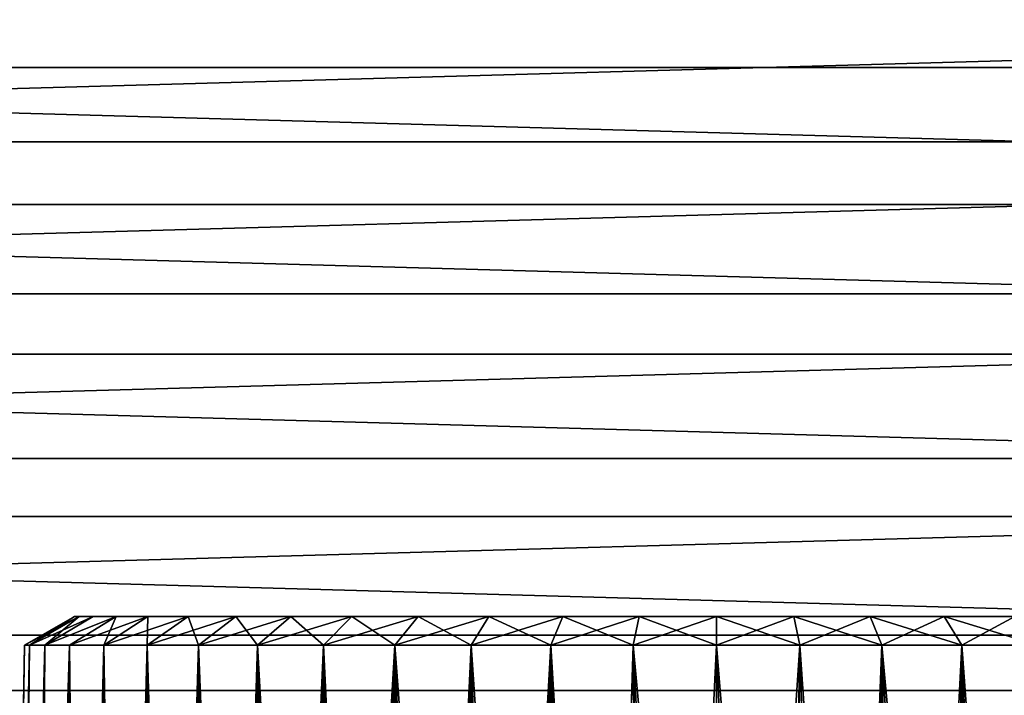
# Model space of a CAD drawing. Header units: millimetres. Extents: x -100 to 100, y -64 to 136.
# Tile 523 of 530: x -14 to 6, y 108 to 122. Entities that reach past the tile are written whole.
import ezdxf

# ---------------------------------------------------------------- set-up
doc = ezdxf.new("R2010")
doc.units = ezdxf.units.MM
doc.header["$LTSCALE"] = 159.143519
for name, color, linetype in [('19', 7, 'CONTINUOUS'), ('244', 7, 'CONTINUOUS'), ('254', 7, 'CONTINUOUS'), ('265', 7, 'CONTINUOUS'), ('266', 7, 'CONTINUOUS'), ('397', 7, 'CONTINUOUS'), ('407', 7, 'CONTINUOUS')]:
    doc.layers.add(name, color=color, linetype=linetype)

msp = doc.modelspace()

# ---------------------------------------------------------------- linework, layer by layer
at = {"layer": '19', "color": 7, "linetype": 'CONTINUOUS', "true_color": 0x8c979c}
for points in [[(-14.507, 79.035, -1.291), (-14.559, 79.035, 0.41), (-14.034, 109.417, 0), (-14.507, 79.035, -1.291)], [(-14.559, 79.035, 0.41), (-14.412, 79.035, 2.105), (-13.932, 109.417, 1.692), (-14.559, 79.035, 0.41)], [(-14.034, 109.417, 0), (-14.559, 79.035, 0.41), (-13.932, 109.417, 1.692), (-14.034, 109.417, 0)], [(-14.257, 79.035, -2.975), (-14.507, 79.035, -1.291), (-13.932, 109.417, -1.692), (-14.257, 79.035, -2.975)], [(-13.932, 109.417, -1.692), (-14.507, 79.035, -1.291), (-14.034, 109.417, 0), (-13.932, 109.417, -1.692)], [(-14.412, 79.035, 2.105), (-14.068, 79.035, 3.772), (-13.626, 109.417, 3.358), (-14.412, 79.035, 2.105)], [(-13.932, 109.417, 1.692), (-14.412, 79.035, 2.105), (-13.626, 109.417, 3.358), (-13.932, 109.417, 1.692)], [(-13.813, 79.035, -4.618), (-14.257, 79.035, -2.975), (-13.626, 109.417, -3.358), (-13.813, 79.035, -4.618)], [(-13.626, 109.417, -3.358), (-14.257, 79.035, -2.975), (-13.932, 109.417, -1.692), (-13.626, 109.417, -3.358)], [(-14.068, 79.035, 3.772), (-13.531, 79.035, 5.387), (-13.122, 109.417, 4.977), (-14.068, 79.035, 3.772)], [(-13.626, 109.417, 3.358), (-14.068, 79.035, 3.772), (-13.122, 109.417, 4.977), (-13.626, 109.417, 3.358)], [(-13.18, 79.035, -6.198), (-13.813, 79.035, -4.618), (-13.122, 109.417, -4.977), (-13.18, 79.035, -6.198)], [(-13.122, 109.417, -4.977), (-13.813, 79.035, -4.618), (-13.626, 109.417, -3.358), (-13.122, 109.417, -4.977)], [(-13.531, 79.035, 5.387), (-13.445, 79.871, 5.561), (-13.122, 109.417, 4.977), (-13.531, 79.035, 5.387)], [(-13.445, 79.871, 5.561), (-13.357, 80.661, 5.735), (-13.122, 109.417, 4.977), (-13.445, 79.871, 5.561)], [(-13.357, 80.661, 5.735), (-13.256, 81.406, 5.932), (-13.122, 109.417, 4.977), (-13.357, 80.661, 5.735)], [(-13.256, 81.406, 5.932), (-13.141, 82.12, 6.154), (-13.122, 109.417, 4.977), (-13.256, 81.406, 5.932)], [(-12.367, 79.035, -7.693), (-13.18, 79.035, -6.198), (-12.427, 109.417, -6.522), (-12.367, 79.035, -7.693)], [(-12.427, 109.417, -6.522), (-13.18, 79.035, -6.198), (-13.122, 109.417, -4.977), (-12.427, 109.417, -6.522)], [(-13.141, 82.12, 6.154), (-13.007, 82.815, 6.405), (-13.122, 109.417, 4.977), (-13.141, 82.12, 6.154)], [(-13.007, 82.815, 6.405), (-12.853, 83.489, 6.683), (-13.122, 109.417, 4.977), (-13.007, 82.815, 6.405)], [(-13.122, 109.417, 4.977), (-12.853, 83.489, 6.683), (-12.427, 109.417, 6.522), (-13.122, 109.417, 4.977)], [(-12.853, 83.489, 6.683), (-12.682, 84.125, 6.98), (-12.427, 109.417, 6.522), (-12.853, 83.489, 6.683)], [(-12.682, 84.125, 6.98), (-12.494, 84.711, 7.29), (-12.427, 109.417, 6.522), (-12.682, 84.125, 6.98)], [(-12.494, 84.711, 7.29), (-12.289, 85.256, 7.612), (-12.427, 109.417, 6.522), (-12.494, 84.711, 7.29)], [(-11.55, 109.417, -7.972), (-12.367, 79.035, -7.693), (-12.427, 109.417, -6.522), (-11.55, 109.417, -7.972)], [(-12.089, 85.714, 7.911), (-12.062, 85.771, 7.95), (-12.427, 109.417, 6.522), (-12.089, 85.714, 7.911)], [(-12.427, 109.417, 6.522), (-12.062, 85.771, 7.95), (-11.55, 109.417, 7.972), (-12.427, 109.417, 6.522)], [(-12.289, 85.256, 7.612), (-12.089, 85.714, 7.911), (-12.427, 109.417, 6.522), (-12.289, 85.256, 7.612)], [(-11.385, 79.035, -9.083), (-12.367, 79.035, -7.693), (-11.55, 109.417, -7.972), (-11.385, 79.035, -9.083)], [(-12.062, 85.771, 7.95), (-11.81, 86.262, 8.306), (-11.55, 109.417, 7.972), (-12.062, 85.771, 7.95)], [(-11.81, 86.262, 8.306), (-11.531, 86.729, 8.676), (-11.55, 109.417, 7.972), (-11.81, 86.262, 8.306)], [(-10.504, 109.417, -9.307), (-11.385, 79.035, -9.083), (-11.55, 109.417, -7.972), (-10.504, 109.417, -9.307)], [(-11.223, 87.169, 9.058), (-10.887, 87.583, 9.448), (-11.55, 109.417, 7.972), (-11.223, 87.169, 9.058)], [(-11.55, 109.417, 7.972), (-10.887, 87.583, 9.448), (-10.504, 109.417, 9.307), (-11.55, 109.417, 7.972)], [(-11.531, 86.729, 8.676), (-11.223, 87.169, 9.058), (-11.55, 109.417, 7.972), (-11.531, 86.729, 8.676)], [(-10.248, 79.035, -10.349), (-11.385, 79.035, -9.083), (-10.504, 109.417, -9.307), (-10.248, 79.035, -10.349)], [(-10.887, 87.583, 9.448), (-10.521, 87.971, 9.845), (-10.504, 109.417, 9.307), (-10.887, 87.583, 9.448)], [(-10.521, 87.971, 9.845), (-10.293, 88.185, 10.077), (-10.504, 109.417, 9.307), (-10.521, 87.971, 9.845)], [(-9.307, 109.417, -10.504), (-10.248, 79.035, -10.349), (-10.504, 109.417, -9.307), (-9.307, 109.417, -10.504)], [(-10.122, 88.335, 10.245), (-9.691, 88.675, 10.646), (-10.504, 109.417, 9.307), (-10.122, 88.335, 10.245)], [(-10.504, 109.417, 9.307), (-9.691, 88.675, 10.646), (-9.307, 109.417, 10.504), (-10.504, 109.417, 9.307)], [(-10.293, 88.185, 10.077), (-10.122, 88.335, 10.245), (-10.504, 109.417, 9.307), (-10.293, 88.185, 10.077)], [(-9.268, 80.215, -11.209), (-10.248, 79.035, -10.349), (-9.307, 109.417, -10.504), (-9.268, 80.215, -11.209)], [(-9.691, 88.675, 10.646), (-9.226, 88.99, 11.044), (-9.307, 109.417, 10.504), (-9.691, 88.675, 10.646)], [(-8.728, 89.28, 11.435), (-8.198, 89.546, 11.816), (-9.307, 109.417, 10.504), (-8.728, 89.28, 11.435)], [(-9.307, 109.417, 10.504), (-8.198, 89.546, 11.816), (-7.972, 109.417, 11.55), (-9.307, 109.417, 10.504)], [(-9.226, 88.99, 11.044), (-8.728, 89.28, 11.435), (-9.307, 109.417, 10.504), (-9.226, 88.99, 11.044)], [(-7.972, 109.417, -11.55), (-9.268, 80.215, -11.209), (-9.307, 109.417, -10.504), (-7.972, 109.417, -11.55)], [(-9.148, 80.346, -11.303), (-9.268, 80.215, -11.209), (-7.972, 109.417, -11.55), (-9.148, 80.346, -11.303)], [(-8.178, 81.312, -12.004), (-9.148, 80.346, -11.303), (-7.972, 109.417, -11.55), (-8.178, 81.312, -12.004)], [(-8.198, 89.546, 11.816), (-7.682, 89.77, 12.153), (-7.972, 109.417, 11.55), (-8.198, 89.546, 11.816)], [(-8.051, 81.426, -12.087), (-8.178, 81.312, -12.004), (-6.522, 109.417, -12.427), (-8.051, 81.426, -12.087)], [(-6.522, 109.417, -12.427), (-8.178, 81.312, -12.004), (-7.972, 109.417, -11.55), (-6.522, 109.417, -12.427)], [(-6.973, 82.3, -12.722), (-8.051, 81.426, -12.087), (-6.522, 109.417, -12.427), (-6.973, 82.3, -12.722)], [(-7.636, 89.788, 12.181), (-7.045, 90.006, 12.528), (-7.972, 109.417, 11.55), (-7.636, 89.788, 12.181)], [(-7.972, 109.417, 11.55), (-7.045, 90.006, 12.528), (-6.522, 109.417, 12.427), (-7.972, 109.417, 11.55)], [(-7.682, 89.77, 12.153), (-7.636, 89.788, 12.181), (-7.972, 109.417, 11.55), (-7.682, 89.77, 12.153)], [(-7.045, 90.006, 12.528), (-6.426, 90.199, 12.853), (-6.522, 109.417, 12.427), (-7.045, 90.006, 12.528)], [(-6.226, 82.783, -13.094), (-6.973, 82.3, -12.722), (-6.522, 109.417, -12.427), (-6.226, 82.783, -13.094)], [(-5.781, 90.37, 13.152), (-5.112, 90.519, 13.424), (-6.522, 109.417, 12.427), (-5.781, 90.37, 13.152)], [(-6.522, 109.417, 12.427), (-5.112, 90.519, 13.424), (-4.977, 109.417, 13.122), (-6.522, 109.417, 12.427)], [(-6.426, 90.199, 12.853), (-5.781, 90.37, 13.152), (-6.522, 109.417, 12.427), (-6.426, 90.199, 12.853)], [(-4.977, 109.417, -13.122), (-6.226, 82.783, -13.094), (-6.522, 109.417, -12.427), (-4.977, 109.417, -13.122)], [(-5.95, 82.932, -13.219), (-6.226, 82.783, -13.094), (-4.977, 109.417, -13.122), (-5.95, 82.932, -13.219)], [(-5.393, 83.194, -13.451), (-5.95, 82.932, -13.219), (-4.977, 109.417, -13.122), (-5.393, 83.194, -13.451)], [(-4.841, 83.41, -13.656), (-5.393, 83.194, -13.451), (-4.977, 109.417, -13.122), (-4.841, 83.41, -13.656)], [(-5.112, 90.519, 13.424), (-4.422, 90.646, 13.664), (-4.977, 109.417, 13.122), (-5.112, 90.519, 13.424)], [(-4.422, 90.646, 13.664), (-3.714, 90.752, 13.871), (-4.977, 109.417, 13.122), (-4.422, 90.646, 13.664)], [(-4.977, 109.417, 13.122), (-3.714, 90.752, 13.871), (-3.358, 109.417, 13.626), (-4.977, 109.417, 13.122)], [(-3.358, 109.417, -13.626), (-4.841, 83.41, -13.656), (-4.977, 109.417, -13.122), (-3.358, 109.417, -13.626)], [(-4.474, 83.532, -13.778), (-4.841, 83.41, -13.656), (-3.358, 109.417, -13.626), (-4.474, 83.532, -13.778)], [(-3.67, 83.75, -14.009), (-4.474, 83.532, -13.778), (-3.358, 109.417, -13.626), (-3.67, 83.75, -14.009)], [(-3.714, 90.752, 13.871), (-2.991, 90.838, 14.044), (-3.358, 109.417, 13.626), (-3.714, 90.752, 13.871)], [(-3.469, 83.795, -14.06), (-3.67, 83.75, -14.009), (-3.358, 109.417, -13.626), (-3.469, 83.795, -14.06)], [(-2.461, 83.971, -14.268), (-3.469, 83.795, -14.06), (-3.358, 109.417, -13.626), (-2.461, 83.971, -14.268)], [(-2.991, 90.838, 14.044), (-2.255, 90.904, 14.179), (-3.358, 109.417, 13.626), (-2.991, 90.838, 14.044)], [(-3.358, 109.417, 13.626), (-2.255, 90.904, 14.179), (-1.692, 109.417, 13.932), (-3.358, 109.417, 13.626)], [(-1.692, 109.417, -13.932), (-2.461, 83.971, -14.268), (-3.358, 109.417, -13.626), (-1.692, 109.417, -13.932)], [(-2.384, 83.981, -14.28), (-2.461, 83.971, -14.268), (-1.692, 109.417, -13.932), (-2.384, 83.981, -14.28)], [(-1.231, 84.091, -14.424), (-2.384, 83.981, -14.28), (-1.692, 109.417, -13.932), (-1.231, 84.091, -14.424)], [(-2.255, 90.904, 14.179), (-1.509, 90.951, 14.277), (-1.692, 109.417, 13.932), (-2.255, 90.904, 14.179)], [(0, 90.988, 14.356), (0, 109.417, 14.034), (-1.692, 109.417, 13.932), (0, 90.988, 14.356)], [(-0.756, 90.979, 14.336), (0, 90.988, 14.356), (-1.692, 109.417, 13.932), (-0.756, 90.979, 14.336)], [(-1.509, 90.951, 14.277), (-0.756, 90.979, 14.336), (-1.692, 109.417, 13.932), (-1.509, 90.951, 14.277)], [(0, 109.417, -14.034), (-1.231, 84.091, -14.424), (-1.692, 109.417, -13.932), (0, 109.417, -14.034)], [(0, 84.13, -14.476), (-1.231, 84.091, -14.424), (0, 109.417, -14.034), (0, 84.13, -14.476)]]:
    msp.add_3dface(points, dxfattribs=at)
at = {"layer": '244', "color": 7, "linetype": 'CONTINUOUS', "true_color": 0x8c979c}
for points in [[(0, 109.417, 14.034), (0, 90.988, 14.356), (0.751, 90.979, 14.336), (0, 109.417, 14.034)], [(0, 109.417, 14.034), (0.751, 90.979, 14.336), (1.499, 90.951, 14.278), (0, 109.417, 14.034)], [(0, 109.417, 14.034), (1.499, 90.951, 14.278), (1.692, 109.417, 13.932), (0, 109.417, 14.034)], [(0, 84.13, -14.476), (0, 109.417, -14.034), (1.692, 109.417, -13.932), (0, 84.13, -14.476)], [(1.232, 84.089, -14.424), (0, 84.13, -14.476), (1.692, 109.417, -13.932), (1.232, 84.089, -14.424)], [(2.375, 83.978, -14.282), (1.232, 84.089, -14.424), (1.692, 109.417, -13.932), (2.375, 83.978, -14.282)], [(1.499, 90.951, 14.278), (2.24, 90.905, 14.181), (1.692, 109.417, 13.932), (1.499, 90.951, 14.278)], [(2.24, 90.905, 14.181), (2.972, 90.84, 14.048), (1.692, 109.417, 13.932), (2.24, 90.905, 14.181)], [(1.692, 109.417, 13.932), (2.972, 90.84, 14.048), (3.358, 109.417, 13.626), (1.692, 109.417, 13.932)], [(3.358, 109.417, -13.626), (2.375, 83.978, -14.282), (1.692, 109.417, -13.932), (3.358, 109.417, -13.626)], [(2.457, 83.966, -14.268), (2.375, 83.978, -14.282), (3.358, 109.417, -13.626), (2.457, 83.966, -14.268)], [(3.456, 83.791, -14.063), (2.457, 83.966, -14.268), (3.358, 109.417, -13.626), (3.456, 83.791, -14.063)], [(2.972, 90.84, 14.048), (3.691, 90.755, 13.877), (3.358, 109.417, 13.626), (2.972, 90.84, 14.048)], [(3.691, 90.755, 13.877), (4.395, 90.651, 13.673), (3.358, 109.417, 13.626), (3.691, 90.755, 13.877)], [(4.395, 90.651, 13.673), (5.081, 90.525, 13.435), (3.358, 109.417, 13.626), (4.395, 90.651, 13.673)], [(3.358, 109.417, 13.626), (5.081, 90.525, 13.435), (4.977, 109.417, 13.122), (3.358, 109.417, 13.626)], [(3.661, 83.745, -14.012), (3.456, 83.791, -14.063), (3.358, 109.417, -13.626), (3.661, 83.745, -14.012)], [(4.977, 109.417, -13.122), (3.661, 83.745, -14.012), (3.358, 109.417, -13.626), (4.977, 109.417, -13.122)], [(4.457, 83.528, -13.783), (3.661, 83.745, -14.012), (4.977, 109.417, -13.122), (4.457, 83.528, -13.783)], [(4.828, 83.405, -13.66), (4.457, 83.528, -13.783), (4.977, 109.417, -13.122), (4.828, 83.405, -13.66)], [(5.374, 83.191, -13.459), (4.828, 83.405, -13.66), (4.977, 109.417, -13.122), (5.374, 83.191, -13.459)], [(5.081, 90.525, 13.435), (5.746, 90.379, 13.167), (4.977, 109.417, 13.122), (5.081, 90.525, 13.435)], [(5.746, 90.379, 13.167), (6.389, 90.21, 12.871), (4.977, 109.417, 13.122), (5.746, 90.379, 13.167)], [(4.977, 109.417, 13.122), (6.389, 90.21, 12.871), (6.522, 109.417, 12.427), (4.977, 109.417, 13.122)], [(6.522, 109.417, -12.427), (5.374, 83.191, -13.459), (4.977, 109.417, -13.122), (6.522, 109.417, -12.427)], [(5.934, 82.928, -13.226), (5.374, 83.191, -13.459), (6.522, 109.417, -12.427), (5.934, 82.928, -13.226)]]:
    msp.add_3dface(points, dxfattribs=at)
at = {"layer": '254', "linetype": 'CONTINUOUS'}
for points in [[(-13.024, 110, 0), (-12.929, 110, 1.57), (-12.929, 110, -1.57), (-13.024, 110, 0)], [(-12.929, 110, 1.57), (-12.646, 110, 3.116), (-12.929, 110, -1.57), (-12.929, 110, 1.57)], [(-12.929, 110, -1.57), (-12.646, 110, 3.116), (-12.646, 110, -3.116), (-12.929, 110, -1.57)], [(-12.646, 110, 3.116), (-12.178, 110, 4.619), (-12.646, 110, -3.116), (-12.646, 110, 3.116)], [(-12.646, 110, -3.116), (-12.178, 110, 4.619), (-12.178, 110, -4.619), (-12.646, 110, -3.116)], [(-12.178, 110, 4.619), (-11.532, 110, 6.052), (-12.178, 110, -4.619), (-12.178, 110, 4.619)], [(-12.178, 110, -4.619), (-11.532, 110, 6.052), (-11.532, 110, -6.052), (-12.178, 110, -4.619)], [(-11.532, 110, 6.052), (-10.719, 110, 7.398), (-11.532, 110, -6.052), (-11.532, 110, 6.052)], [(-11.532, 110, -6.052), (-10.719, 110, 7.398), (-10.719, 110, -7.398), (-11.532, 110, -6.052)], [(-10.719, 110, 7.398), (-9.748, 110, 8.637), (-10.719, 110, -7.398), (-10.719, 110, 7.398)], [(-10.719, 110, -7.398), (-9.748, 110, 8.637), (-9.748, 110, -8.637), (-10.719, 110, -7.398)], [(-9.748, 110, 8.637), (-8.637, 110, 9.748), (-9.748, 110, -8.637), (-9.748, 110, 8.637)], [(-9.748, 110, -8.637), (-8.637, 110, 9.748), (-8.637, 110, -9.748), (-9.748, 110, -8.637)], [(-8.637, 110, 9.748), (-7.398, 110, 10.719), (-8.637, 110, -9.748), (-8.637, 110, 9.748)], [(-8.637, 110, -9.748), (-7.398, 110, 10.719), (-7.398, 110, -10.719), (-8.637, 110, -9.748)], [(-7.398, 110, 10.719), (-6.052, 110, 11.532), (-7.398, 110, -10.719), (-7.398, 110, 10.719)], [(-7.398, 110, -10.719), (-6.052, 110, 11.532), (-6.052, 110, -11.532), (-7.398, 110, -10.719)], [(-6.052, 110, 11.532), (-4.619, 110, 12.178), (-6.052, 110, -11.532), (-6.052, 110, 11.532)], [(-6.052, 110, -11.532), (-4.619, 110, 12.178), (-4.619, 110, -12.178), (-6.052, 110, -11.532)], [(-4.619, 110, 12.178), (-3.117, 110, 12.646), (-4.619, 110, -12.178), (-4.619, 110, 12.178)], [(-4.619, 110, -12.178), (-3.117, 110, 12.646), (-3.117, 110, -12.646), (-4.619, 110, -12.178)], [(-3.117, 110, 12.646), (-1.57, 110, 12.929), (-3.117, 110, -12.646), (-3.117, 110, 12.646)], [(-3.117, 110, -12.646), (-1.57, 110, 12.929), (-1.57, 110, -12.929), (-3.117, 110, -12.646)], [(-1.57, 110, 12.929), (0, 110, 13.024), (-1.57, 110, -12.929), (-1.57, 110, 12.929)], [(-1.57, 110, -12.929), (0, 110, 13.024), (0, 110, -13.024), (-1.57, 110, -12.929)], [(0, 110, -13.024), (0, 110, 13.024), (1.57, 110, 12.929), (0, 110, -13.024)], [(1.57, 110, -12.929), (0, 110, -13.024), (1.57, 110, 12.929), (1.57, 110, -12.929)], [(3.117, 110, -12.646), (1.57, 110, -12.929), (3.117, 110, 12.646), (3.117, 110, -12.646)], [(3.117, 110, 12.646), (1.57, 110, -12.929), (1.57, 110, 12.929), (3.117, 110, 12.646)], [(4.619, 110, -12.178), (3.117, 110, -12.646), (4.619, 110, 12.178), (4.619, 110, -12.178)], [(4.619, 110, 12.178), (3.117, 110, -12.646), (3.117, 110, 12.646), (4.619, 110, 12.178)], [(6.052, 110, -11.532), (4.619, 110, -12.178), (6.052, 110, 11.532), (6.052, 110, -11.532)], [(6.052, 110, 11.532), (4.619, 110, -12.178), (4.619, 110, 12.178), (6.052, 110, 11.532)]]:
    msp.add_3dface(points, dxfattribs=at)
at = {"layer": '265', "linetype": 'CONTINUOUS'}
for points in [[(0, 109.417, 14.034), (1.692, 109.417, 13.932), (0, 110, 13.024), (0, 109.417, 14.034)], [(1.692, 109.417, -13.932), (0, 109.417, -14.034), (1.57, 110, -12.929), (1.692, 109.417, -13.932)], [(0, 109.417, -14.034), (0, 110, -13.024), (1.57, 110, -12.929), (0, 109.417, -14.034)], [(0, 110, 13.024), (1.692, 109.417, 13.932), (1.57, 110, 12.929), (0, 110, 13.024)], [(1.692, 109.417, 13.932), (3.358, 109.417, 13.626), (1.57, 110, 12.929), (1.692, 109.417, 13.932)], [(3.358, 109.417, 13.626), (3.117, 110, 12.646), (1.57, 110, 12.929), (3.358, 109.417, 13.626)], [(1.692, 109.417, -13.932), (1.57, 110, -12.929), (3.117, 110, -12.646), (1.692, 109.417, -13.932)], [(3.358, 109.417, -13.626), (1.692, 109.417, -13.932), (3.117, 110, -12.646), (3.358, 109.417, -13.626)], [(3.358, 109.417, 13.626), (4.977, 109.417, 13.122), (3.117, 110, 12.646), (3.358, 109.417, 13.626)], [(4.977, 109.417, 13.122), (4.619, 110, 12.178), (3.117, 110, 12.646), (4.977, 109.417, 13.122)], [(3.358, 109.417, -13.626), (3.117, 110, -12.646), (4.619, 110, -12.178), (3.358, 109.417, -13.626)], [(4.977, 109.417, -13.122), (3.358, 109.417, -13.626), (4.619, 110, -12.178), (4.977, 109.417, -13.122)], [(4.977, 109.417, 13.122), (6.522, 109.417, 12.427), (4.619, 110, 12.178), (4.977, 109.417, 13.122)], [(6.522, 109.417, 12.427), (6.052, 110, 11.532), (4.619, 110, 12.178), (6.522, 109.417, 12.427)], [(4.977, 109.417, -13.122), (4.619, 110, -12.178), (6.052, 110, -11.532), (4.977, 109.417, -13.122)], [(6.522, 109.417, -12.427), (4.977, 109.417, -13.122), (6.052, 110, -11.532), (6.522, 109.417, -12.427)]]:
    msp.add_3dface(points, dxfattribs=at)
at = {"layer": '266', "linetype": 'CONTINUOUS'}
for points in [[(-13.932, 109.417, -1.692), (-14.034, 109.417, 0), (-12.929, 110, -1.57), (-13.932, 109.417, -1.692)], [(-14.034, 109.417, 0), (-13.932, 109.417, 1.692), (-13.024, 110, 0), (-14.034, 109.417, 0)], [(-14.034, 109.417, 0), (-13.024, 110, 0), (-12.929, 110, -1.57), (-14.034, 109.417, 0)], [(-13.626, 109.417, -3.358), (-13.932, 109.417, -1.692), (-12.646, 110, -3.116), (-13.626, 109.417, -3.358)], [(-13.932, 109.417, -1.692), (-12.929, 110, -1.57), (-12.646, 110, -3.116), (-13.932, 109.417, -1.692)], [(-13.932, 109.417, 1.692), (-13.626, 109.417, 3.358), (-12.929, 110, 1.57), (-13.932, 109.417, 1.692)], [(-13.932, 109.417, 1.692), (-12.929, 110, 1.57), (-13.024, 110, 0), (-13.932, 109.417, 1.692)], [(-13.122, 109.417, -4.977), (-13.626, 109.417, -3.358), (-12.178, 110, -4.619), (-13.122, 109.417, -4.977)], [(-13.626, 109.417, -3.358), (-12.646, 110, -3.116), (-12.178, 110, -4.619), (-13.626, 109.417, -3.358)], [(-13.626, 109.417, 3.358), (-13.122, 109.417, 4.977), (-12.178, 110, 4.619), (-13.626, 109.417, 3.358)], [(-13.626, 109.417, 3.358), (-12.178, 110, 4.619), (-12.646, 110, 3.116), (-13.626, 109.417, 3.358)], [(-13.626, 109.417, 3.358), (-12.646, 110, 3.116), (-12.929, 110, 1.57), (-13.626, 109.417, 3.358)], [(-12.427, 109.417, -6.522), (-13.122, 109.417, -4.977), (-11.532, 110, -6.052), (-12.427, 109.417, -6.522)], [(-13.122, 109.417, -4.977), (-12.178, 110, -4.619), (-11.532, 110, -6.052), (-13.122, 109.417, -4.977)], [(-13.122, 109.417, 4.977), (-12.427, 109.417, 6.522), (-12.178, 110, 4.619), (-13.122, 109.417, 4.977)], [(-11.55, 109.417, -7.972), (-12.427, 109.417, -6.522), (-10.719, 110, -7.398), (-11.55, 109.417, -7.972)], [(-12.427, 109.417, -6.522), (-11.532, 110, -6.052), (-10.719, 110, -7.398), (-12.427, 109.417, -6.522)], [(-12.427, 109.417, 6.522), (-11.55, 109.417, 7.972), (-11.532, 110, 6.052), (-12.427, 109.417, 6.522)], [(-12.427, 109.417, 6.522), (-11.532, 110, 6.052), (-12.178, 110, 4.619), (-12.427, 109.417, 6.522)], [(-10.504, 109.417, -9.307), (-11.55, 109.417, -7.972), (-9.748, 110, -8.637), (-10.504, 109.417, -9.307)], [(-11.55, 109.417, -7.972), (-10.719, 110, -7.398), (-9.748, 110, -8.637), (-11.55, 109.417, -7.972)], [(-11.55, 109.417, 7.972), (-10.504, 109.417, 9.307), (-10.719, 110, 7.398), (-11.55, 109.417, 7.972)], [(-11.55, 109.417, 7.972), (-10.719, 110, 7.398), (-11.532, 110, 6.052), (-11.55, 109.417, 7.972)], [(-10.504, 109.417, 9.307), (-9.748, 110, 8.637), (-10.719, 110, 7.398), (-10.504, 109.417, 9.307)], [(-9.307, 109.417, -10.504), (-10.504, 109.417, -9.307), (-8.637, 110, -9.748), (-9.307, 109.417, -10.504)], [(-10.504, 109.417, -9.307), (-9.748, 110, -8.637), (-8.637, 110, -9.748), (-10.504, 109.417, -9.307)], [(-10.504, 109.417, 9.307), (-9.307, 109.417, 10.504), (-9.748, 110, 8.637), (-10.504, 109.417, 9.307)], [(-9.307, 109.417, 10.504), (-8.637, 110, 9.748), (-9.748, 110, 8.637), (-9.307, 109.417, 10.504)], [(-7.972, 109.417, -11.55), (-9.307, 109.417, -10.504), (-7.398, 110, -10.719), (-7.972, 109.417, -11.55)], [(-9.307, 109.417, -10.504), (-8.637, 110, -9.748), (-7.398, 110, -10.719), (-9.307, 109.417, -10.504)], [(-9.307, 109.417, 10.504), (-7.972, 109.417, 11.55), (-8.637, 110, 9.748), (-9.307, 109.417, 10.504)], [(-7.972, 109.417, 11.55), (-7.398, 110, 10.719), (-8.637, 110, 9.748), (-7.972, 109.417, 11.55)], [(-6.522, 109.417, -12.427), (-7.972, 109.417, -11.55), (-6.052, 110, -11.532), (-6.522, 109.417, -12.427)], [(-7.972, 109.417, -11.55), (-7.398, 110, -10.719), (-6.052, 110, -11.532), (-7.972, 109.417, -11.55)], [(-7.972, 109.417, 11.55), (-6.522, 109.417, 12.427), (-7.398, 110, 10.719), (-7.972, 109.417, 11.55)], [(-6.522, 109.417, 12.427), (-6.052, 110, 11.532), (-7.398, 110, 10.719), (-6.522, 109.417, 12.427)], [(-4.977, 109.417, -13.122), (-6.522, 109.417, -12.427), (-4.619, 110, -12.178), (-4.977, 109.417, -13.122)], [(-6.522, 109.417, -12.427), (-6.052, 110, -11.532), (-4.619, 110, -12.178), (-6.522, 109.417, -12.427)], [(-6.522, 109.417, 12.427), (-4.977, 109.417, 13.122), (-6.052, 110, 11.532), (-6.522, 109.417, 12.427)], [(-4.977, 109.417, 13.122), (-4.619, 110, 12.178), (-6.052, 110, 11.532), (-4.977, 109.417, 13.122)], [(-3.358, 109.417, -13.626), (-4.977, 109.417, -13.122), (-3.117, 110, -12.646), (-3.358, 109.417, -13.626)], [(-4.977, 109.417, -13.122), (-4.619, 110, -12.178), (-3.117, 110, -12.646), (-4.977, 109.417, -13.122)], [(-4.977, 109.417, 13.122), (-3.358, 109.417, 13.626), (-4.619, 110, 12.178), (-4.977, 109.417, 13.122)], [(-3.358, 109.417, 13.626), (-3.117, 110, 12.646), (-4.619, 110, 12.178), (-3.358, 109.417, 13.626)], [(-1.692, 109.417, -13.932), (-3.358, 109.417, -13.626), (-1.57, 110, -12.929), (-1.692, 109.417, -13.932)], [(-3.358, 109.417, -13.626), (-3.117, 110, -12.646), (-1.57, 110, -12.929), (-3.358, 109.417, -13.626)], [(-3.358, 109.417, 13.626), (-1.692, 109.417, 13.932), (-3.117, 110, 12.646), (-3.358, 109.417, 13.626)], [(-1.692, 109.417, 13.932), (-1.57, 110, 12.929), (-3.117, 110, 12.646), (-1.692, 109.417, 13.932)], [(-1.692, 109.417, 13.932), (0, 109.417, 14.034), (-1.57, 110, 12.929), (-1.692, 109.417, 13.932)], [(0, 109.417, -14.034), (-1.692, 109.417, -13.932), (0, 110, -13.024), (0, 109.417, -14.034)], [(-1.692, 109.417, -13.932), (-1.57, 110, -12.929), (0, 110, -13.024), (-1.692, 109.417, -13.932)], [(0, 109.417, 14.034), (0, 110, 13.024), (-1.57, 110, 12.929), (0, 109.417, 14.034)]]:
    msp.add_3dface(points, dxfattribs=at)
at = {"layer": '397', "color": 7, "linetype": 'CONTINUOUS', "true_color": 0xaaaaaa}
for points in [[(-47.89, 122.446, 45.7), (-52.673, 119.625, 45.7), (47.89, 122.446, 45.7), (-47.89, 122.446, 45.7)], [(47.89, 122.446, 45.7), (-52.673, 119.625, 45.7), (52.673, 119.625, 45.7), (47.89, 122.446, 45.7)], [(-52.673, 119.625, 45.7), (-57.29, 116.539, 45.7), (52.673, 119.625, 45.7), (-52.673, 119.625, 45.7)], [(52.673, 119.625, 45.7), (-57.29, 116.539, 45.7), (57.29, 116.539, 45.7), (52.673, 119.625, 45.7)], [(-57.29, 116.539, 45.7), (-61.728, 113.2, 45.7), (57.29, 116.539, 45.7), (-57.29, 116.539, 45.7)], [(57.29, 116.539, 45.7), (-61.728, 113.2, 45.7), (61.728, 113.2, 45.7), (57.29, 116.539, 45.7)], [(-61.728, 113.2, 45.7), (-65.97, 109.617, 45.7), (61.728, 113.2, 45.7), (-61.728, 113.2, 45.7)], [(61.728, 113.2, 45.7), (-65.97, 109.617, 45.7), (65.97, 109.617, 45.7), (61.728, 113.2, 45.7)], [(-65.97, 109.617, 45.7), (-70.006, 105.801, 45.7), (65.97, 109.617, 45.7), (-65.97, 109.617, 45.7)], [(65.97, 109.617, 45.7), (-70.006, 105.801, 45.7), (70.006, 105.801, 45.7), (65.97, 109.617, 45.7)]]:
    msp.add_3dface(points, dxfattribs=at)
at = {"layer": '407', "color": 7, "linetype": 'CONTINUOUS'}
for points in [[(-42.303, 123.645, 36.7), (47.163, 121.134, 36.7), (-47.163, 121.134, 36.7), (-42.303, 123.645, 36.7)], [(42.303, 123.645, 36.7), (47.163, 121.134, 36.7), (-42.303, 123.645, 36.7), (42.303, 123.645, 36.7)], [(-47.163, 121.134, 36.7), (51.873, 118.356, 36.7), (-51.873, 118.356, 36.7), (-47.163, 121.134, 36.7)], [(47.163, 121.134, 36.7), (51.873, 118.356, 36.7), (-47.163, 121.134, 36.7), (47.163, 121.134, 36.7)], [(-51.873, 118.356, 36.7), (56.42, 115.317, 36.7), (-56.42, 115.317, 36.7), (-51.873, 118.356, 36.7)], [(51.873, 118.356, 36.7), (56.42, 115.317, 36.7), (-51.873, 118.356, 36.7), (51.873, 118.356, 36.7)], [(-56.42, 115.317, 36.7), (60.79, 112.028, 36.7), (-60.79, 112.028, 36.7), (-56.42, 115.317, 36.7)], [(56.42, 115.317, 36.7), (60.79, 112.028, 36.7), (-56.42, 115.317, 36.7), (56.42, 115.317, 36.7)], [(-60.79, 112.028, 36.7), (64.969, 108.5, 36.7), (-64.969, 108.5, 36.7), (-60.79, 112.028, 36.7)], [(60.79, 112.028, 36.7), (64.969, 108.5, 36.7), (-60.79, 112.028, 36.7), (60.79, 112.028, 36.7)], [(-64.969, 108.5, 36.7), (68.943, 104.743, 36.7), (-68.943, 104.743, 36.7), (-64.969, 108.5, 36.7)], [(64.969, 108.5, 36.7), (68.943, 104.743, 36.7), (-64.969, 108.5, 36.7), (64.969, 108.5, 36.7)]]:
    msp.add_3dface(points, dxfattribs=at)

doc.saveas('drawing.dxf')
